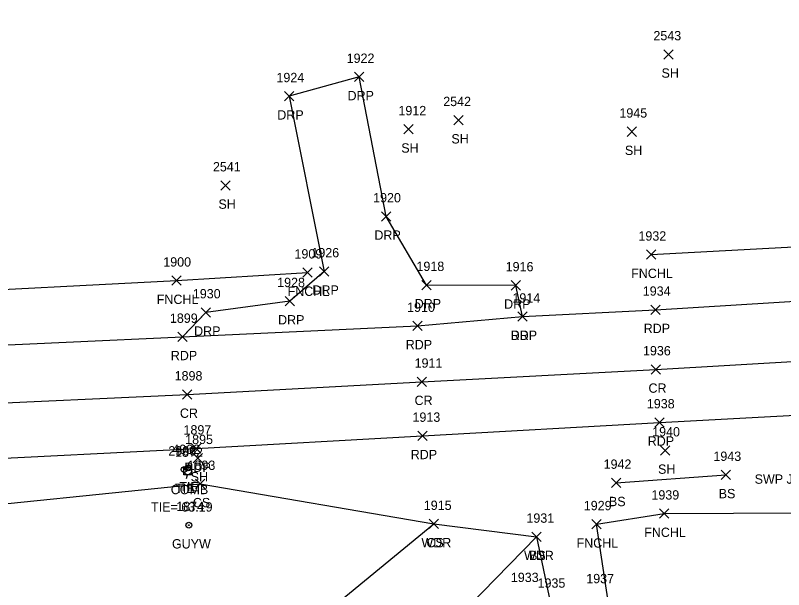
# Model space of a CAD drawing. Extents: x 1509053 to 1511576, y 400838 to 402572.
# Drawn here: x 1510484.5 to 1510649, y 401610.6 to 401733.5 of the extents above; entities that cross this region are included whole.
import ezdxf

# ---------------------------------------------------------------- set-up
doc = ezdxf.new("R2010")
doc.units = 0
for name, color, linetype in [('C_A', 7, 'Continuous'), ('C_C', 7, 'Continuous'), ('C_I', 7, 'Continuous'), ('CBP', 7, 'Continuous'), ('L_A', 7, 'Continuous'), ('L_I', 7, 'Continuous'), ('L_TIC', 7, 'Continuous'), ('LAWA', 7, 'Continuous'), ('LELB', 7, 'Continuous'), ('LFNC', 7, 'Continuous'), ('P_A', 7, 'Continuous'), ('P_I', 7, 'Continuous'), ('P_TIC', 7, 'Continuous'), ('PET', 7, 'Continuous'), ('PRC', 7, 'Continuous'), ('R_A', 7, 'Continuous'), ('R_I', 7, 'Continuous'), ('R_TIC', 7, 'Continuous'), ('RDP', 7, 'Continuous'), ('U_A', 7, 'Continuous'), ('U_I', 7, 'Continuous'), ('UP', 7, 'Continuous'), ('UPGW', 7, 'Continuous')]:
    doc.layers.add(name, color=color, linetype=linetype)

msp = doc.modelspace()

# ---------------------------------------------------------------- linework, layer by layer
at = {"layer": 'CBP'}
for centre, radius in [((1510520.68, 401636.31), 0.625), ((1510520.68, 401636.31), 0.0833), ((1510521.57, 401636.65), 0.625), ((1510521.57, 401636.65), 0.0833)]:
    msp.add_circle(centre, radius, dxfattribs=at)
at = {"layer": 'L_TIC'}
for points in [[(1510623.41, 401724.2), (1510625.41, 401726.2)], [(1510625.41, 401724.2), (1510623.41, 401726.2)], [(1510578.41, 401710.12), (1510580.41, 401712.12)], [(1510580.41, 401710.12), (1510578.41, 401712.12)], [(1510567.68, 401708.16), (1510569.68, 401710.16)], [(1510569.68, 401708.16), (1510567.68, 401710.16)], [(1510615.56, 401707.65), (1510617.56, 401709.65)], [(1510617.56, 401707.65), (1510615.56, 401709.65)], [(1510528.53, 401696.14), (1510530.53, 401698.14)], [(1510530.53, 401696.14), (1510528.53, 401698.14)], [(1510619.64, 401681.32), (1510621.64, 401683.32)], [(1510621.64, 401681.32), (1510619.64, 401683.32)], [(1510546.08, 401677.49), (1510548.08, 401679.49)], [(1510548.08, 401677.49), (1510546.08, 401679.49)], [(1510518.07, 401675.76), (1510520.07, 401677.76)], [(1510520.07, 401675.76), (1510518.07, 401677.76)], [(1510622.67, 401639.4), (1510624.67, 401641.4)], [(1510624.67, 401639.4), (1510622.67, 401641.4)], [(1510522.59, 401637.77), (1510524.59, 401639.77)], [(1510524.59, 401637.77), (1510522.59, 401639.77)], [(1510635.69, 401634.16), (1510637.69, 401636.16)], [(1510637.69, 401634.16), (1510635.69, 401636.16)], [(1510523.1, 401632.23), (1510525.1, 401634.23)], [(1510525.1, 401632.23), (1510523.1, 401634.23)], [(1510612.18, 401632.47), (1510614.18, 401634.47)], [(1510614.18, 401632.47), (1510612.18, 401634.47)], [(1510622.43, 401625.88), (1510624.43, 401627.88)], [(1510624.43, 401625.88), (1510622.43, 401627.88)], [(1510573.12, 401623.66), (1510575.11, 401625.66)], [(1510575.11, 401623.66), (1510573.12, 401625.66)], [(1510573.12, 401623.66), (1510575.11, 401625.66)], [(1510575.11, 401623.66), (1510573.12, 401625.66)], [(1510607.95, 401623.6), (1510609.95, 401625.6)], [(1510609.95, 401623.6), (1510607.95, 401625.6)], [(1510595.09, 401620.92), (1510597.09, 401622.92)], [(1510597.09, 401620.92), (1510595.09, 401622.92)], [(1510595.09, 401620.92), (1510597.09, 401622.92)], [(1510597.09, 401620.92), (1510595.09, 401622.92)]]:
    msp.add_lwpolyline(points, dxfattribs=at)
at = {"layer": 'LAWA'}
msp.add_lwpolyline([(1510429.51, 401625.06), (1510438.15, 401625.45), (1510460.38, 401618.46), (1510476.79, 401613.15), (1510508.3, 401570.59), (1510574.11, 401624.66), (1510596.09, 401621.92), (1510599.04, 401608.01)], dxfattribs=at)
at = {"layer": 'LELB'}
for points in [[(1510613.18, 401633.47), (1510636.69, 401635.16)], [(1510422.19, 401627.77), (1510439.16, 401630.28), (1510463.99, 401627.1), (1510524.1, 401633.23), (1510574.11, 401624.66)], [(1510508.3, 401570.59), (1510578.68, 401604.08), (1510596.09, 401621.92)]]:
    msp.add_lwpolyline(points, dxfattribs=at)
at = {"layer": 'LFNC'}
for points in [[(1510620.64, 401682.32), (1510671.05, 401685.05), (1510702.7, 401687.22), (1510701.81, 401703.47), (1510699.5, 401733.55)], [(1510519.07, 401676.76), (1510547.08, 401678.49)], [(1510463.83, 401673.93), (1510519.07, 401676.76)], [(1510614.51, 401587.89), (1510608.95, 401624.6), (1510623.43, 401626.88), (1510653.12, 401627.01), (1510659.85, 401628.01), (1510675.67, 401629.95), (1510724.73, 401633.47), (1510773.82, 401637.15), (1510823.89, 401641.02), (1510977.71, 401652.22)]]:
    msp.add_lwpolyline(points, dxfattribs=at)
at = {"layer": 'P_TIC'}
for points in [[(1510620.58, 401669.53), (1510622.58, 401671.53)], [(1510622.58, 401669.53), (1510620.58, 401671.53)], [(1510592.1, 401668.05), (1510594.1, 401670.05)], [(1510594.1, 401668.05), (1510592.1, 401670.05)], [(1510569.63, 401666.06), (1510571.63, 401668.06)], [(1510571.63, 401666.06), (1510569.63, 401668.06)], [(1510519.33, 401663.72), (1510521.33, 401665.72)], [(1510521.33, 401663.72), (1510519.33, 401665.72)], [(1510620.67, 401656.75), (1510622.67, 401658.75)], [(1510622.67, 401656.75), (1510620.67, 401658.75)], [(1510570.58, 401654.12), (1510572.58, 401656.12)], [(1510572.58, 401654.12), (1510570.58, 401656.12)], [(1510520.34, 401651.38), (1510522.34, 401653.38)], [(1510522.34, 401651.38), (1510520.34, 401653.38)], [(1510621.45, 401645.41), (1510623.45, 401647.41)], [(1510623.45, 401645.41), (1510621.45, 401647.41)], [(1510570.7, 401642.53), (1510572.7, 401644.53)], [(1510572.7, 401642.53), (1510570.7, 401644.53)], [(1510522.24, 401639.81), (1510524.24, 401641.81)], [(1510524.24, 401639.81), (1510522.24, 401641.81)]]:
    msp.add_lwpolyline(points, dxfattribs=at)
at = {"layer": 'PET'}
for points in [[(1510068.52, 401654.76), (1510069.7, 401647.38), (1510117.95, 401657.12), (1510168.51, 401664.21), (1510212.05, 401667), (1510220.39, 401667.36), (1510271.44, 401667.79), (1510321.9, 401665.44), (1510371.76, 401662.64), (1510420.35, 401661.34), (1510470.43, 401662.43), (1510520.33, 401664.72), (1510570.63, 401667.06), (1510593.1, 401669.05), (1510621.58, 401670.53), (1510656.11, 401672.66)], [(1510069.7, 401647.38), (1510070.82, 401637.95), (1510072.41, 401628.04), (1510122.3, 401634.81), (1510170.19, 401640.65), (1510220.23, 401643.86), (1510269.72, 401644.29), (1510320.63, 401641.42), (1510370.24, 401637.87), (1510421.73, 401637.03), (1510472.3, 401638.25), (1510523.24, 401640.81), (1510571.7, 401643.53), (1510622.45, 401646.41), (1510672.72, 401649.13), (1510722.86, 401651.91), (1510723.41, 401651.94), (1510773.15, 401654.37), (1510822.4, 401657.74), (1510872.35, 401660.8), (1510922.85, 401663.95), (1510967.23, 401666.49), (1511034, 401670.65), (1511071.49, 401673.22)]]:
    msp.add_lwpolyline(points, dxfattribs=at)
at = {"layer": 'PRC'}
msp.add_lwpolyline([(1510070.82, 401637.95), (1510120.23, 401645.42), (1510169.76, 401652.13), (1510220.07, 401655.52), (1510220.14, 401655.43), (1510270.51, 401655.53), (1510320.84, 401653.34), (1510371.03, 401650.53), (1510421.26, 401649.11), (1510471.33, 401650.1), (1510521.34, 401652.38), (1510571.58, 401655.12), (1510621.67, 401657.75), (1510671.66, 401660.66), (1510722.15, 401663.46), (1510772.15, 401666.42), (1510822.28, 401669.1), (1510872.26, 401671.98), (1510872.29, 401672.01), (1510922.21, 401674.96), (1510971.31, 401678.08), (1511022.51, 401681.61), (1511070.2, 401684.98)], dxfattribs=at)
at = {"layer": 'R_TIC'}
for points in [[(1510557.17, 401719.37), (1510559.17, 401721.37)], [(1510559.17, 401719.37), (1510557.17, 401721.37)], [(1510542.13, 401715.24), (1510544.13, 401717.24)], [(1510544.13, 401715.24), (1510542.13, 401717.24)], [(1510562.92, 401689.51), (1510564.92, 401691.51)], [(1510564.92, 401689.51), (1510562.92, 401691.51)], [(1510549.67, 401677.74), (1510551.67, 401679.74)], [(1510551.67, 401677.74), (1510549.67, 401679.74)], [(1510571.55, 401674.82), (1510573.55, 401676.82)], [(1510573.55, 401674.82), (1510571.55, 401676.82)], [(1510590.7, 401674.75), (1510592.7, 401676.75)], [(1510592.7, 401674.75), (1510590.7, 401676.75)], [(1510542.3, 401671.37), (1510544.3, 401673.37)], [(1510544.3, 401671.37), (1510542.3, 401673.37)], [(1510524.32, 401668.96), (1510526.32, 401670.96)], [(1510526.32, 401668.96), (1510524.32, 401670.96)], [(1510592.1, 401668.05), (1510594.1, 401670.05)], [(1510594.1, 401668.05), (1510592.1, 401670.05)]]:
    msp.add_lwpolyline(points, dxfattribs=at)
at = {"layer": 'RDP'}
for points in [[(1510593.1, 401669.05), (1510591.7, 401675.75), (1510572.55, 401675.82), (1510563.92, 401690.51), (1510558.17, 401720.37), (1510543.13, 401716.24), (1510550.67, 401678.74), (1510543.3, 401672.37), (1510525.32, 401669.96)], [(1510525.32, 401669.96), (1510520.33, 401664.72)]]:
    msp.add_lwpolyline(points, dxfattribs=at)
at = {"layer": 'UP'}
for p, q in [((1510520.59, 401635.21), (1510520.59, 401636.87)), ((1510520.59, 401636.87), (1510522.26, 401636.87)), ((1510521.67, 401637.71), (1510521.42, 401636.87)), ((1510522.26, 401636.87), (1510522.26, 401635.21)), ((1510522.26, 401635.21), (1510520.59, 401635.21)), ((1510521.17, 401634.37), (1510521.42, 401635.21)), ((1510521.42, 401636.04), (1510521.42, 401636.04))]:
    msp.add_line(p, q, dxfattribs=at)
msp.add_circle((1510521.42, 401636.04), 0.833, dxfattribs=at)
at = {"layer": 'UPGW'}
for radius in [0.625, 0.0833]:
    msp.add_circle((1510521.68, 401624.41), radius, dxfattribs=at)

# ---------------------------------------------------------------- texts
at = {"layer": 'C_A'}
for p in [(1510518.76, 401631.31), (1510519.65, 401631.65)]:
    msp.add_text('TIE', height=2, dxfattribs=at).set_placement(p)
at = {"layer": 'C_C'}
msp.add_text('TIE= 63.19', height=2, dxfattribs=at).set_placement((1510513.6, 401627.31))
at = {"layer": 'C_I'}
for s, p in [('2906', (1510517.29, 401639.31)), ('4002', (1510518.15, 401639.65))]:
    msp.add_text(s, height=2, dxfattribs=at).set_placement(p)
at = {"layer": 'L_A'}
for s, p in [('SH', (1510622.89, 401720.2)), ('SH', (1510577.9, 401706.12)), ('SH', (1510567.17, 401704.16)), ('SH', (1510615.05, 401703.65)), ('SH', (1510528.02, 401692.14)), ('FNCHL', (1510616.39, 401677.32)), ('FNCHL', (1510542.83, 401673.49)), ('FNCHL', (1510514.82, 401671.76)), ('SH', (1510622.15, 401635.4)), ('SH', (1510522.08, 401633.77)), ('BS', (1510635.13, 401630.16)), ('CS', (1510522.54, 401628.23)), ('BS', (1510611.63, 401628.47)), ('FNCHL', (1510619.18, 401621.88)), ('WDR', (1510571.48, 401619.66)), ('CS', (1510572.56, 401619.66)), ('FNCHL', (1510604.7, 401619.6)), ('WDR', (1510593.45, 401616.92)), ('BS', (1510594.53, 401616.92))]:
    msp.add_text(s, height=2, dxfattribs=at).set_placement(p)
at = {"layer": 'L_I'}
for s, p in [('2543', (1510621.15, 401728.2)), ('2542', (1510576.15, 401714.12)), ('1912', (1510566.56, 401712.16)), ('1945', (1510613.87, 401711.65)), ('2541', (1510526.84, 401700.14)), ('1932', (1510617.95, 401685.32)), ('1909', (1510544.3, 401681.49)), ('1900', (1510516.21, 401679.76)), ('1940', (1510620.89, 401643.4)), ('1895', (1510520.9, 401641.77)), ('1943', (1510634, 401638.16)), ('1893', (1510521.4, 401636.23)), ('1942', (1510610.49, 401636.47)), ('1939', (1510620.73, 401629.88)), ('1915', (1510571.99, 401627.66)), ('1915', (1510571.99, 401627.66)), ('1929', (1510606.25, 401627.6)), ('1931', (1510593.96, 401624.92)), ('1931', (1510593.96, 401624.92)), ('1933', (1510590.63, 401612.23)), ('1937', (1510606.78, 401611.97)), ('1935', (1510596.35, 401611.01)), ('1935', (1510596.35, 401611.01))]:
    msp.add_text(s, height=2, dxfattribs=at).set_placement(p)
at = {"layer": 'P_A'}
for s, p in [('RDP', (1510590.59, 401664.05)), ('RDP', (1510619.07, 401665.53)), ('RDP', (1510568.12, 401662.06)), ('RDP', (1510517.82, 401659.72)), ('CR', (1510620.1, 401652.75)), ('CR', (1510570.01, 401650.12)), ('CR', (1510519.77, 401647.38)), ('RDP', (1510619.94, 401641.41)), ('RDP', (1510569.19, 401638.53)), ('RDP', (1510520.73, 401635.81))]:
    msp.add_text(s, height=2, dxfattribs=at).set_placement(p)
at = {"layer": 'P_I'}
for s, p in [('1934', (1510618.88, 401673.53)), ('1914', (1510590.97, 401672.05)), ('1910', (1510568.42, 401670.06)), ('1899', (1510517.63, 401667.72)), ('1936', (1510618.92, 401660.75)), ('1911', (1510570.02, 401658.12)), ('1898', (1510518.64, 401655.38)), ('1938', (1510619.75, 401649.41)), ('1913', (1510569.57, 401646.53)), ('1897', (1510520.54, 401643.81))]:
    msp.add_text(s, height=2, dxfattribs=at).set_placement(p)
at = {"layer": 'R_A'}
for s, p in [('DRP', (1510555.66, 401715.37)), ('DRP', (1510540.62, 401711.24)), ('DRP', (1510561.41, 401685.51)), ('DRP', (1510548.15, 401673.74)), ('DRP', (1510570.04, 401670.82)), ('DRP', (1510589.19, 401670.75)), ('DRP', (1510540.79, 401667.37)), ('DRP', (1510522.81, 401664.96)), ('DRP', (1510590.59, 401664.05)), ('SWP JT 1944', (1510642.83, 401633.27))]:
    msp.add_text(s, height=2, dxfattribs=at).set_placement(p)
at = {"layer": 'R_I'}
for s, p in [('1922', (1510555.47, 401723.37)), ('1924', (1510540.44, 401719.24)), ('1920', (1510561.14, 401693.51)), ('1926', (1510547.92, 401681.74)), ('1918', (1510570.42, 401678.82)), ('1916', (1510589.52, 401678.75)), ('1928', (1510540.6, 401675.37)), ('1930', (1510522.54, 401672.96)), ('1914', (1510590.97, 401672.05))]:
    msp.add_text(s, height=2, dxfattribs=at).set_placement(p)
at = {"layer": 'U_A'}
for s, p in [('COMB', (1510517.81, 401631.04)), ('GUYW', (1510518.07, 401619.41))]:
    msp.add_text(s, height=2, dxfattribs=at).set_placement(p)
at = {"layer": 'U_I'}
for s, p in [('1872', (1510518.73, 401639.04)), ('1874', (1510518.99, 401627.41))]:
    msp.add_text(s, height=2, dxfattribs=at).set_placement(p)

doc.saveas('drawing.dxf')
